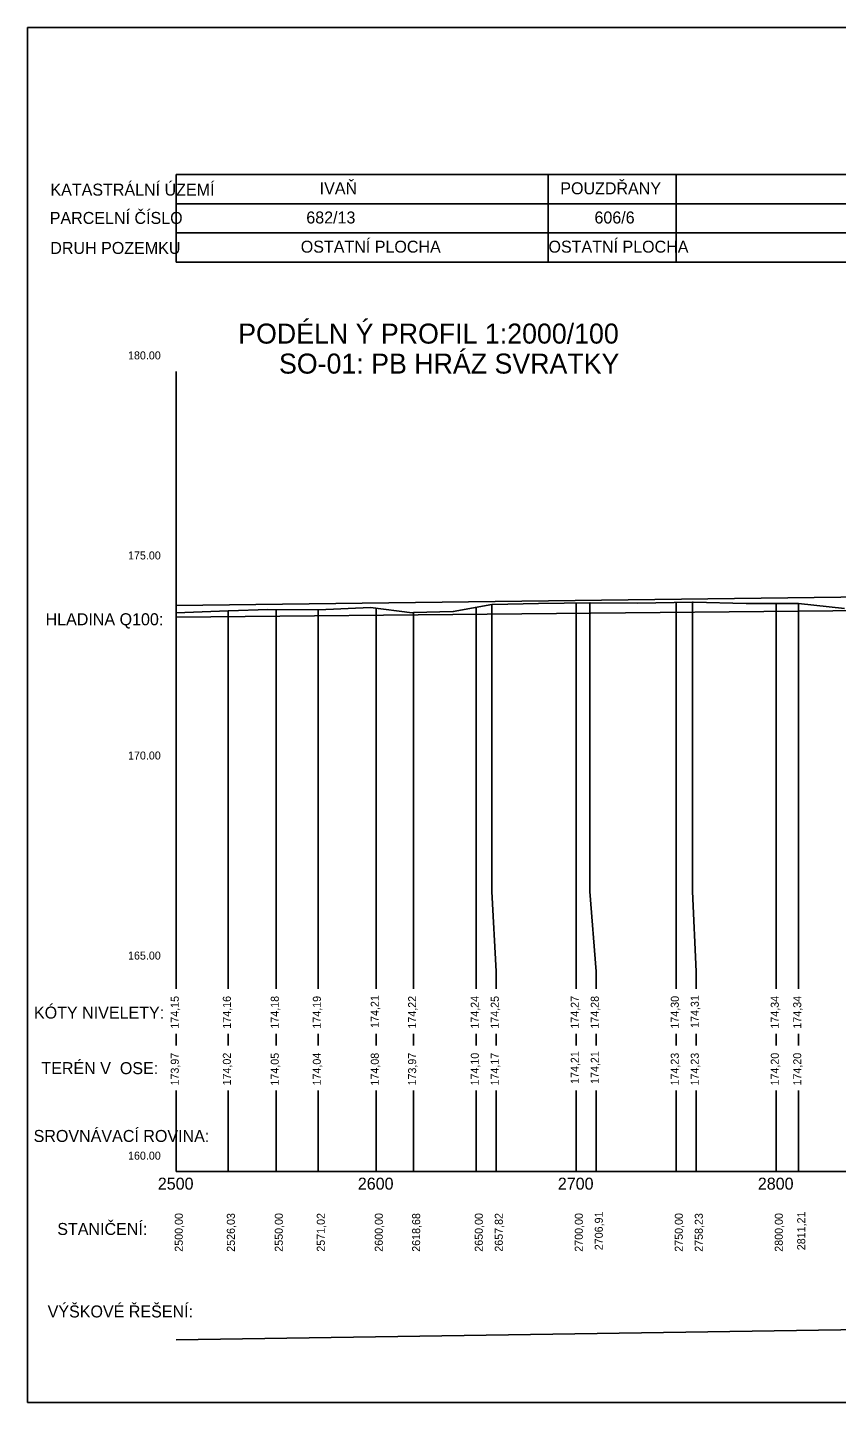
# Model space of a CAD drawing. Extents: x -614174 to -599765, y -1185887 to -1181080.
# Drawn here: x -603264 to -602860, y -1183929 to -1183241 of the extents above; entities that cross this region are included whole.
import ezdxf

# ---------------------------------------------------------------- set-up
doc = ezdxf.new("R2010")
doc.units = 0
for name, color, linetype in [('1', 7, 'Continuous'), ('11', 7, 'Continuous'), ('13', 7, 'Continuous'), ('4', 7, 'Continuous'), ('56', 7, 'Continuous'), ('návrh', 7, 'Continuous')]:
    doc.layers.add(name, color=color, linetype=linetype)

msp = doc.modelspace()

# ---------------------------------------------------------------- linework, layer by layer
msp.add_line((-603189.79, -1183530.27), (-601650.08, -1183510.66))
for points in [[(-603189.79, -1183533.87), (-603163.75, -1183532.8), (-603163.44, -1183532.78), (-603143.87, -1183532.21), (-603118.77, -1183532.4), (-603118.6, -1183532.38), (-603092.48, -1183531.21), (-603071.81, -1183533.85), (-603071.1, -1183533.77), (-603051.22, -1183533.23), (-603031.96, -1183529.74), (-603031.56, -1183529.67), (-603008.63, -1183529.16), (-602982.87, -1183528.93), (-602982.7, -1183528.92), (-602959.06, -1183528.99), (-602931.56, -1183528.53), (-602931.29, -1183528.53), (-602904.67, -1183529.18), (-602878.63, -1183529.18), (-602878.58, -1183529.18), (-602855.5, -1183531.73)], [(-603031.96, -1183529.74), (-603031.96, -1183673.18), (-603029.79, -1183713.18), (-603029.79, -1183721.76)], [(-602989.79, -1183528.99), (-602989.79, -1183673.18), (-602989.79, -1183713.18), (-602989.79, -1183721.76)], [(-602982.87, -1183528.93), (-602982.87, -1183673.18), (-602979.79, -1183713.18), (-602979.79, -1183721.76)], [(-602939.79, -1183528.66), (-602939.79, -1183673.18), (-602939.79, -1183713.18), (-602939.79, -1183721.76)], [(-602931.56, -1183528.53), (-602931.56, -1183673.18), (-602929.79, -1183713.18), (-602929.79, -1183721.76)], [(-602889.79, -1183529.18), (-602889.79, -1183673.18), (-602889.79, -1183713.18), (-602889.79, -1183721.76)], [(-602878.58, -1183529.18), (-602878.58, -1183673.18), (-602878.58, -1183713.18), (-602878.58, -1183721.76)], [(-603189.79, -1183533.8), (-603189.79, -1183673.18), (-603189.79, -1183713.18), (-603189.79, -1183721.76)], [(-603163.75, -1183532.8), (-603163.75, -1183673.18), (-603163.75, -1183713.18), (-603163.75, -1183721.76)], [(-603139.79, -1183532.24), (-603139.79, -1183673.18), (-603139.79, -1183713.18), (-603139.79, -1183721.76)], [(-603118.77, -1183532.4), (-603118.77, -1183673.18), (-603118.77, -1183713.18), (-603118.77, -1183721.76)], [(-603089.79, -1183531.56), (-603089.79, -1183673.18), (-603089.79, -1183713.18), (-603089.79, -1183721.76)], [(-603071.1, -1183533.77), (-603071.1, -1183673.18), (-603071.1, -1183713.18), (-603071.1, -1183721.76)], [(-603039.79, -1183531.16), (-603039.79, -1183673.18), (-603039.79, -1183713.18), (-603039.79, -1183721.76)], [(-603189.79, -1183744.25), (-603189.79, -1183750.11)], [(-603163.75, -1183744.25), (-603163.75, -1183750.11)], [(-603139.79, -1183744.25), (-603139.79, -1183750.11)], [(-603118.77, -1183744.25), (-603118.77, -1183750.11)], [(-603089.79, -1183744.25), (-603089.79, -1183750.11)], [(-603071.1, -1183744.25), (-603071.1, -1183750.11)], [(-603039.79, -1183744.25), (-603039.79, -1183750.11)], [(-603029.79, -1183744.25), (-603029.79, -1183750.11)], [(-602989.79, -1183744.25), (-602989.79, -1183750.11)], [(-602979.79, -1183744.25), (-602979.79, -1183750.11)], [(-602939.79, -1183744.25), (-602939.79, -1183750.11)], [(-602929.79, -1183744.25), (-602929.79, -1183750.11)], [(-602889.79, -1183744.25), (-602889.79, -1183750.11)], [(-602878.58, -1183744.25), (-602878.58, -1183750.11)], [(-603189.79, -1183772.6), (-603189.79, -1183813.18)], [(-603163.75, -1183772.6), (-603163.75, -1183813.18)], [(-603139.79, -1183772.6), (-603139.79, -1183813.18)], [(-603118.77, -1183772.6), (-603118.77, -1183813.18)], [(-603089.79, -1183772.6), (-603089.79, -1183813.18)], [(-603071.1, -1183772.6), (-603071.1, -1183813.18)], [(-603039.79, -1183772.6), (-603039.79, -1183813.18)], [(-603029.79, -1183772.6), (-603029.79, -1183813.18)], [(-602989.79, -1183772.6), (-602989.79, -1183813.18)], [(-602979.79, -1183772.6), (-602979.79, -1183813.18)], [(-602939.79, -1183772.6), (-602939.79, -1183813.18)], [(-602929.79, -1183772.6), (-602929.79, -1183813.18)], [(-602889.79, -1183772.6), (-602889.79, -1183813.18)], [(-602878.58, -1183772.6), (-602878.58, -1183813.18)], [(-603189.79, -1183897.17), (-601639.05, -1183873.97)]]:
    msp.add_lwpolyline(points)
at = {"layer": '1'}
for p, q in [((-603003.79, -1183358.51), (-603003.79, -1183314.75)), ((-602939.79, -1183358.51), (-602939.79, -1183314.75))]:
    msp.add_line(p, q, dxfattribs=at)
at = {"layer": '56'}
for p, q in [((-603189.79, -1183721.69), (-603189.79, -1183413.18)), ((-603189.79, -1183813.18), (-603189.79, -1183812.18)), ((-603089.79, -1183813.18), (-603089.79, -1183812.18)), ((-602989.79, -1183813.18), (-602989.79, -1183812.18)), ((-602889.79, -1183813.18), (-602889.79, -1183812.18)), ((-603189.79, -1183813.18), (-601189.79, -1183813.18))]:
    msp.add_line(p, q, dxfattribs=at)
at = {"layer": 'návrh'}
for p, q in [((-603264.06, -1183241.28), (-600744.06, -1183241.28)), ((-603264.06, -1183241.28), (-603264.06, -1183928.57)), ((-603264.06, -1183241.28), (-603264.06, -1183262.4)), ((-603189.79, -1183314.75), (-603189.79, -1183358.51)), ((-601655.34, -1183520.98), (-603189.79, -1183536.01)), ((-603264.06, -1183928.57), (-600744.06, -1183928.57))]:
    msp.add_line(p, q, dxfattribs=at)
for points in [[(-603189.79, -1183314.75), (-601203, -1183314.75), (-601203, -1183329.34), (-603189.79, -1183329.34)], [(-603189.79, -1183343.92), (-601203, -1183343.92), (-601203, -1183358.51), (-603189.79, -1183358.51)]]:
    msp.add_lwpolyline(points, dxfattribs=at)

# ---------------------------------------------------------------- texts
at = {"layer": '11'}
for s, p in [('174,15', (-603188.42, -1183741.72)), ('174,16', (-603162.39, -1183741.71)), ('174,18', (-603138.42, -1183741.71)), ('174,19', (-603117.4, -1183741.71)), ('174,21', (-603088.42, -1183741.32)), ('174,22', (-603069.74, -1183741.68)), ('174,24', (-603038.42, -1183741.7)), ('174,25', (-603028.42, -1183741.72)), ('174,27', (-602988.42, -1183741.71)), ('174,28', (-602978.42, -1183741.71)), ('174,30', (-602938.42, -1183741.7)), ('174,31', (-602928.42, -1183741.32)), ('174,34', (-602888.42, -1183741.7)), ('174,34', (-602877.21, -1183741.7)), ('173,97', (-603188.42, -1183770.12)), ('174,02', (-603162.39, -1183770.08)), ('174,05', (-603138.42, -1183770.15)), ('174,04', (-603117.4, -1183770.1)), ('174,08', (-603088.42, -1183770.13)), ('173,97', (-603069.74, -1183770.12)), ('174,10', (-603038.42, -1183770.11)), ('174,17', (-603028.42, -1183770.12)), ('174,21', (-602988.42, -1183769.35)), ('174,21', (-602978.42, -1183769.35)), ('174,23', (-602938.42, -1183770.12)), ('174,23', (-602928.42, -1183770.12)), ('174,20', (-602888.42, -1183770.11)), ('174,20', (-602877.21, -1183770.11)), ('2706,91', (-602976.42, -1183852.45)), ('2811,21', (-602875.21, -1183852.45)), ('2500,00', (-603186.42, -1183853.21)), ('2526,03', (-603160.39, -1183853.23)), ('2550,00', (-603136.42, -1183853.21)), ('2571,02', (-603115.4, -1183853.19)), ('2600,00', (-603086.42, -1183853.21)), ('2618,68', (-603067.74, -1183853.23)), ('2650,00', (-603036.42, -1183853.21)), ('2657,82', (-603026.42, -1183853.19)), ('2700,00', (-602986.42, -1183853.21)), ('2750,00', (-602936.42, -1183853.21)), ('2758,23', (-602926.42, -1183853.23)), ('2800,00', (-602886.42, -1183853.21))]:
    msp.add_text(s, height=4, rotation=90, dxfattribs=at).set_placement(p)
for s, p in [(' STANIČENÍ: ', (-603251.39, -1183844.83)), (' VÝŠKOVÉ ŘEŠENÍ:  ', (-603256.2, -1183886.06))]:
    msp.add_text(s, height=6, dxfattribs=at).set_placement(p)
at = {"layer": '13'}
for s, height, p in [('KATASTRÁLNÍ ÚZEMÍ', 6, (-603252.59, -1183325.32)), ('IVAŇ', 6, (-603117.98, -1183324.66)), ('POUZDŘANY', 6, (-602997.66, -1183324.66)), ('PARCELNÍ ČÍSLO', 6, (-603252.94, -1183339.47)), ('682/13', 6, (-603124.66, -1183339.25)), ('606/6', 6, (-602980.58, -1183339.25)), ('DRUH POZEMKU', 6, (-603252.66, -1183354.47)), ('OSTATNÍ PLOCHA', 6, (-603127.43, -1183353.83)), ('OSTATNÍ PLOCHA', 6, (-603003.57, -1183353.83)), ('180.00', 4, (-603213.79, -1183407.18)), ('175.00', 4, (-603213.79, -1183507.18)), ('HLADINA Q100:', 6, (-603255.02, -1183540.07)), ('170.00', 4, (-603213.79, -1183607.18)), ('165.00', 4, (-603213.79, -1183707.18)), ('KÓTY NIVELETY:', 6, (-603260.82, -1183736.68)), ('TERÉN V  OSE:', 6, (-603257.11, -1183764.44)), ('SROVNÁVACÍ ROVINA:', 6, (-603260.99, -1183798.34)), ('160.00', 4, (-603213.79, -1183807.18)), ('2500', 6, (-603198.9, -1183822.18)), ('2600', 6, (-603098.9, -1183822.18)), ('2700', 6, (-602998.9, -1183822.18)), ('2800', 6, (-602898.9, -1183822.18))]:
    msp.add_text(s, height=height, dxfattribs=at).set_placement(p)
at = {"layer": '4'}
for s, p in [('PODÉLN Ý PROFIL 1:2000/100', (-603158.71, -1183399.28)), ('SO-01: PB HRÁZ SVRATKY ', (-603138.31, -1183414.28))]:
    msp.add_text(s, height=10, dxfattribs=at).set_placement(p)

doc.saveas('drawing.dxf')
